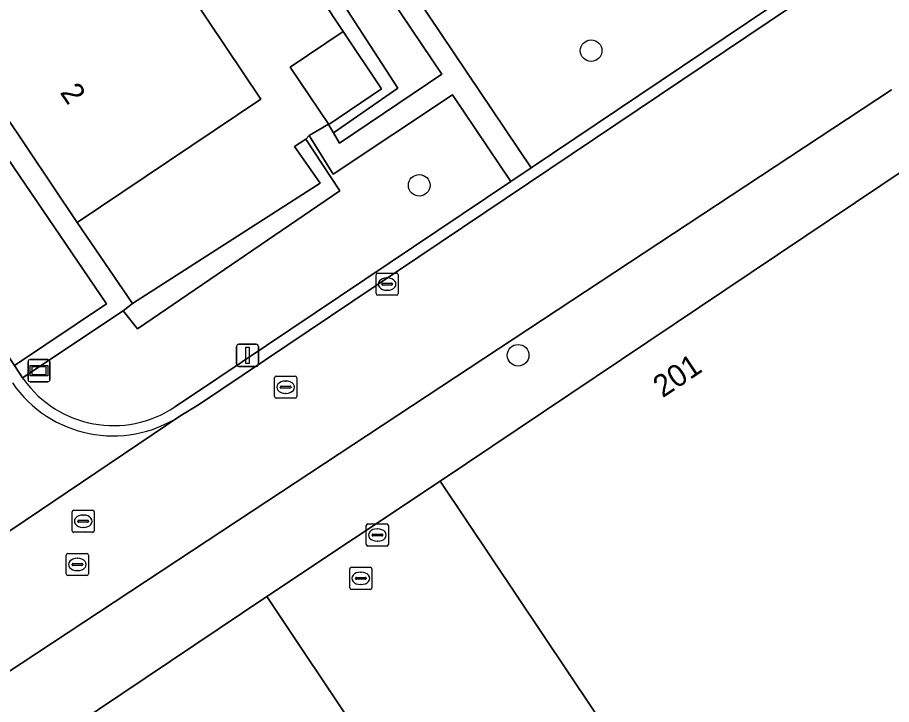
# Model space of a CAD drawing. Extents: x 158793 to 159888, y 384317 to 385256.
# Drawn here: x 159031.55 to 159071.07, y 384509.51 to 384540.6 of the extents above; entities that cross this region are included whole.
import ezdxf

# ---------------------------------------------------------------- set-up
doc = ezdxf.new("R2010")
doc.units = 0
for name, color, linetype in [('IMGEO_Boom', 7, 'Continuous'), ('IMGEO_Erf', 7, 'Continuous'), ('IMGEO_Groenvoorziening', 7, 'Continuous'), ('IMGEO_Haag', 7, 'Continuous'), ('IMGEO_Kolk', 7, 'Continuous'), ('IMGEO_Lichtmast', 7, 'Continuous'), ('IMGEO_Pand', 7, 'Continuous'), ('IMGEO_Pand_nummerreeks', 7, 'Continuous'), ('IMGEO_Parkeervlak_open', 7, 'Continuous'), ('IMGEO_Rijbaan_lokaal_open', 7, 'Continuous'), ('IMGEO_Rioolput', 7, 'Continuous'), ('IMGEO_Straatnaambord', 7, 'Continuous'), ('IMGEO_Voetpad_halfverhard', 7, 'Continuous'), ('IMGEO_Voetpad_open', 7, 'Continuous')]:
    doc.layers.add(name, color=color, linetype=linetype)

msp = doc.modelspace()

# ---------------------------------------------------------------- linework, layer by layer
at = {"layer": 'IMGEO_Boom'}
for centre in [(159057.49, 384539.096), (159049.717, 384533.004), (159054.187, 384525.315)]:
    msp.add_circle(centre, 0.489, dxfattribs=at)
at = {"layer": 'IMGEO_Erf'}
msp.add_lwpolyline([(159040.335, 384548.938), (159039.789, 384549.699), (159038.524, 384551.529), (159034.552, 384548.842), (159036.989, 384545.209), (159042.562, 384536.902), (159034.254, 384531.318), (159036.749, 384527.655), (159045.242, 384533.103), (159044.077, 384534.759), (159044.597, 384535.093), (159044.744, 384535.259), (159045.609, 384535.767), (159045.618, 384535.751), (159045.629, 384535.758), (159043.887, 384538.356), (159046.272, 384539.956)], close=True, dxfattribs=at)
at = {"layer": 'IMGEO_Groenvoorziening'}
for points in [[(159041.822, 384584.725), (159038.069, 384582.188), (159041.308, 384577.208), (159040.259, 384576.405), (159045.998, 384567.398), (159041.475, 384564.368), (159041.149, 384564.826), (159033.727, 384559.846), (159035.533, 384557.195), (159037.945, 384558.851), (159054.773, 384533.798), (159107.496, 384569.245)], [(159053.855, 384533.181), (159051.219, 384537.097), (159045.834, 384533.51), (159044.744, 384535.259), (159044.597, 384535.093), (159046.123, 384532.752), (159036.977, 384526.511), (159036.33, 384527.331), (159031.786, 384524.3), (159031.829, 384524.235)], [(159038.672, 384522.978), (159039.516, 384523.54), (159053.855, 384533.181)]]:
    msp.add_lwpolyline(points, dxfattribs=at)
for points in [[(159041.01, 384549.372), (159048.752, 384537.396), (159045.843, 384535.374), (159046.119, 384534.911), (159050.74, 384538.032), (159042.476, 384550.313)], [(159041.01, 384549.372), (159040.335, 384548.938), (159046.272, 384539.956), (159048.015, 384537.362), (159045.629, 384535.758), (159045.618, 384535.751), (159045.843, 384535.374), (159048.752, 384537.396)], [(159034.254, 384531.318), (159028.673, 384539.626), (159023.676, 384536.39), (159024.124, 384535.723), (159028.202, 384538.462), (159035.573, 384527.64), (159031.416, 384524.856), (159031.786, 384524.3), (159036.33, 384527.331), (159036.749, 384527.655)], [(159046.123, 384532.752), (159044.597, 384535.093), (159044.077, 384534.759), (159045.242, 384533.103), (159036.749, 384527.655), (159036.33, 384527.331), (159036.977, 384526.511)]]:
    msp.add_lwpolyline(points, close=True, dxfattribs=at)
msp.add_arc((159035.895, 384527.117), 4.984, 215.3307, 303.8519, dxfattribs=at)
at = {"layer": 'IMGEO_Haag'}
for points in [[(159041.01, 384549.372), (159040.335, 384548.938), (159046.272, 384539.956), (159048.015, 384537.362), (159045.629, 384535.758), (159045.618, 384535.751), (159045.843, 384535.374), (159048.752, 384537.396)], [(159044.597, 384535.093), (159044.077, 384534.759), (159045.242, 384533.103), (159036.749, 384527.655), (159036.33, 384527.331), (159036.977, 384526.511), (159046.123, 384532.752)]]:
    msp.add_lwpolyline(points, close=True, dxfattribs=at)
at = {"layer": 'IMGEO_Kolk'}
for p, q in [((159047.765, 384528.108), (159047.765, 384528.96)), ((159047.84, 384529.034), (159048.692, 384529.034)), ((159048.766, 384528.96), (159048.766, 384528.108)), ((159048.024, 384528.528), (159048.024, 384528.54)), ((159048.462, 384528.491), (159048.064, 384528.491)), ((159048.067, 384528.577), (159048.465, 384528.577)), ((159048.253, 384528.814), (159048.278, 384528.814)), ((159048.508, 384528.54), (159048.508, 384528.528)), ((159048.276, 384528.254), (159048.251, 384528.254)), ((159048.692, 384528.034), (159047.84, 384528.034))]:
    msp.add_line(p, q, dxfattribs=at)
for points in [[(159047.765, 384528.108), (159047.765, 384528.96)], [(159047.84, 384529.034), (159048.692, 384529.034)], [(159048.766, 384528.96), (159048.766, 384528.108)], [(159048.692, 384528.034), (159047.84, 384528.034)]]:
    msp.add_lwpolyline(points, dxfattribs=at)
for centre, radius, start, end in [((159047.842, 384528.958), 0.0765, 91.552, 178.448), ((159047.842, 384528.958), 0.0765, 91.552, 178.448), ((159048.69, 384528.958), 0.0765, 1.552, 88.448), ((159048.69, 384528.958), 0.0765, 1.552, 88.448), ((159048.064, 384528.537), 0.0403, 85.8775, 175.7526), ((159048.061, 384528.527), 0.0366, 178.938, 274.7102), ((159048.465, 384528.534), 0.043, 264.8664, 352.4533), ((159048.469, 384528.539), 0.0386, 1.7309, 96.639), ((159047.842, 384528.11), 0.0765, 181.552, 268.448), ((159047.842, 384528.11), 0.0765, 181.552, 268.448), ((159048.69, 384528.11), 0.0765, 271.552, 358.448), ((159048.69, 384528.11), 0.0765, 271.552, 358.448)]:
    msp.add_arc(centre, radius, start, end, dxfattribs=at)
for centre, major_axis, ratio, start_param, end_param in [((159048.252, 384528.534), (-0.387, 0.002), 0.722429, 4.712389, 7.853982), ((159048.277, 384528.534), (-0.39, 0.002), 0.717154, 1.570796, 4.712389)]:
    msp.add_ellipse(centre, major_axis=major_axis, ratio=ratio, start_param=start_param, end_param=end_param, dxfattribs=at)
at = {"layer": 'IMGEO_Lichtmast'}
for p, q in [((159041.461, 384524.91), (159041.461, 384525.71)), ((159041.461, 384525.71), (159041.461, 384524.91)), ((159041.561, 384525.81), (159042.351, 384525.81)), ((159042.351, 384525.81), (159041.561, 384525.81)), ((159042.451, 384525.71), (159042.451, 384524.91)), ((159042.451, 384524.91), (159042.451, 384525.71)), ((159042.351, 384524.81), (159041.561, 384524.81)), ((159041.561, 384524.81), (159042.351, 384524.81))]:
    msp.add_line(p, q, dxfattribs=at)
msp.add_lwpolyline([(159041.881, 384525.685), (159042.031, 384525.685), (159042.031, 384524.935), (159041.881, 384524.935), (159041.881, 384525.685)], dxfattribs=at)
for centre, start, end in [((159041.561, 384525.71), 90, 180), ((159041.561, 384525.71), 90, 180), ((159042.351, 384525.71), 0, 90), ((159042.351, 384525.71), 360, 90), ((159041.561, 384524.91), 180, 270), ((159041.561, 384524.91), 180, 270), ((159042.351, 384524.91), 270, 0), ((159042.351, 384524.91), 270, 0)]:
    msp.add_arc(centre, 0.1, start, end, dxfattribs=at)
at = {"layer": 'IMGEO_Pand'}
for points in [[(159032.731, 384542.352), (159028.673, 384539.626), (159034.254, 384531.318), (159042.562, 384536.902), (159036.989, 384545.209)], [(159043.887, 384538.356), (159045.629, 384535.758), (159048.015, 384537.362), (159046.272, 384539.956)], [(159071.774, 384533.799), (159050.67, 384519.624), (159058.757, 384507.518), (159100.592, 384444.894), (159099.734, 384444.322), (159105.622, 384435.536), (159134.297, 384454.798), (159140.265, 384458.806), (159139.961, 384459.26), (159139.482, 384459.974), (159134.495, 384467.411), (159134.397, 384467.557), (159129.91, 384464.543), (159126.029, 384461.936), (159121.905, 384459.166)], [(159051.335, 384501.662), (159042.827, 384514.395), (159022.135, 384500.517), (159018.834, 384498.302), (159013.348, 384494.623), (159005.008, 384489.029), (159005.108, 384488.881), (159005.874, 384487.744), (159007.154, 384485.844), (159008.052, 384484.512), (159009.399, 384482.514), (159030.087, 384451.818), (159051.932, 384419.406), (159055.19, 384414.572), (159054.885, 384414.367), (159059.355, 384407.712), (159060.724, 384405.674), (159093.935, 384427.981), (159094.071, 384427.778), (159099.728, 384431.577), (159096.595, 384436.272), (159093.851, 384440.4), (159092.757, 384439.671)]]:
    msp.add_lwpolyline(points, close=True, dxfattribs=at)
at = {"layer": 'IMGEO_Parkeervlak_open'}
msp.add_lwpolyline([(159031.416, 384524.856), (159035.573, 384527.64), (159028.202, 384538.462), (159024.124, 384535.723)], close=True, dxfattribs=at)
at = {"layer": 'IMGEO_Rijbaan_lokaal_open'}
for points in [[(159038.887, 384522.562), (159039.789, 384523.103), (159112.09, 384571.725), (159111.803, 384572.141), (159107.496, 384569.245), (159054.773, 384533.798), (159053.855, 384533.181), (159039.516, 384523.54), (159038.672, 384522.978)], [(159113.26, 384566.482), (159114.935, 384567.61), (159112.09, 384571.725), (159039.789, 384523.103), (159038.887, 384522.562), (159038.89, 384522.553), (159027.435, 384514.841), (159001.809, 384497.57), (159005.109, 384493.811), (159040.833, 384517.38), (159048.701, 384522.571), (159071.071, 384537.329)], [(159031.829, 384524.235), (159031.786, 384524.3), (159031.416, 384524.856), (159024.124, 384535.723), (159023.676, 384536.39), (159021.267, 384539.976)], [(159027.435, 384514.841), (159038.89, 384522.553), (159038.887, 384522.562)]]:
    msp.add_lwpolyline(points, dxfattribs=at)
msp.add_lwpolyline([(159058.757, 384507.518), (159050.67, 384519.624), (159042.827, 384514.395), (159051.335, 384501.662), (159092.757, 384439.671), (159093.851, 384440.4), (159096.595, 384436.272), (159099.728, 384431.577), (159099.857, 384431.664), (159101.26, 384432.607), (159102.335, 384433.329), (159104.113, 384434.523), (159105.622, 384435.536), (159099.734, 384444.322), (159100.592, 384444.894)], close=True, dxfattribs=at)
for centre, radius, start, end in [((159035.895, 384527.117), 4.984, 215.3307, 303.8519), ((159035.874, 384527.182), 5.515, 214.3713, 303.1108), ((159035.874, 384527.182), 5.515, 214.3713, 303.1108)]:
    msp.add_arc(centre, radius, start, end, dxfattribs=at)
at = {"layer": 'IMGEO_Rioolput'}
for p, q in [((159043.178, 384523.444), (159043.178, 384524.296)), ((159043.253, 384524.37), (159044.105, 384524.37)), ((159043.666, 384524.15), (159043.691, 384524.15)), ((159044.179, 384524.296), (159044.179, 384523.444)), ((159043.437, 384523.864), (159043.437, 384523.876)), ((159043.875, 384523.827), (159043.477, 384523.827)), ((159043.48, 384523.913), (159043.878, 384523.913)), ((159043.921, 384523.876), (159043.921, 384523.864)), ((159044.105, 384523.37), (159043.253, 384523.37)), ((159043.689, 384523.59), (159043.664, 384523.59)), ((159034.026, 384517.379), (159034.026, 384518.231)), ((159034.101, 384518.305), (159034.953, 384518.305)), ((159035.027, 384518.231), (159035.027, 384517.379)), ((159034.285, 384517.799), (159034.285, 384517.811)), ((159034.328, 384517.848), (159034.726, 384517.848)), ((159034.514, 384518.085), (159034.539, 384518.085)), ((159034.769, 384517.811), (159034.769, 384517.799)), ((159034.723, 384517.762), (159034.325, 384517.762)), ((159034.537, 384517.525), (159034.512, 384517.525)), ((159047.325, 384516.758), (159047.325, 384517.61)), ((159047.4, 384517.684), (159048.252, 384517.684)), ((159047.813, 384517.464), (159047.838, 384517.464)), ((159048.326, 384517.61), (159048.326, 384516.758)), ((159034.953, 384517.305), (159034.101, 384517.305)), ((159047.584, 384517.178), (159047.584, 384517.19)), ((159048.022, 384517.141), (159047.624, 384517.141)), ((159047.627, 384517.227), (159048.025, 384517.227)), ((159048.068, 384517.19), (159048.068, 384517.178)), ((159048.252, 384516.684), (159047.4, 384516.684)), ((159047.836, 384516.904), (159047.811, 384516.904)), ((159033.761, 384515.426), (159033.761, 384516.278)), ((159033.836, 384516.352), (159034.688, 384516.352)), ((159034.762, 384516.278), (159034.762, 384515.426)), ((159034.02, 384515.846), (159034.02, 384515.858)), ((159034.063, 384515.895), (159034.461, 384515.895)), ((159034.249, 384516.132), (159034.274, 384516.132)), ((159034.504, 384515.858), (159034.504, 384515.846)), ((159034.458, 384515.809), (159034.06, 384515.809)), ((159034.272, 384515.572), (159034.247, 384515.572)), ((159046.578, 384514.797), (159046.578, 384515.649)), ((159046.653, 384515.723), (159047.505, 384515.723)), ((159047.066, 384515.503), (159047.091, 384515.503)), ((159047.579, 384515.649), (159047.579, 384514.797)), ((159034.688, 384515.352), (159033.836, 384515.352)), ((159046.837, 384515.217), (159046.837, 384515.229)), ((159047.275, 384515.18), (159046.877, 384515.18)), ((159046.88, 384515.266), (159047.278, 384515.266)), ((159047.321, 384515.229), (159047.321, 384515.217)), ((159047.505, 384514.723), (159046.653, 384514.723)), ((159047.089, 384514.943), (159047.064, 384514.943))]:
    msp.add_line(p, q, dxfattribs=at)
for points in [[(159043.178, 384523.444), (159043.178, 384524.296)], [(159043.253, 384524.37), (159044.105, 384524.37)], [(159044.179, 384524.296), (159044.179, 384523.444)], [(159044.105, 384523.37), (159043.253, 384523.37)], [(159034.026, 384517.379), (159034.026, 384518.231)], [(159034.101, 384518.305), (159034.953, 384518.305)], [(159035.027, 384518.231), (159035.027, 384517.379)], [(159047.325, 384516.758), (159047.325, 384517.61)], [(159047.4, 384517.684), (159048.252, 384517.684)], [(159048.326, 384517.61), (159048.326, 384516.758)], [(159034.953, 384517.305), (159034.101, 384517.305)], [(159048.252, 384516.684), (159047.4, 384516.684)], [(159033.761, 384515.426), (159033.761, 384516.278)], [(159033.836, 384516.352), (159034.688, 384516.352)], [(159034.762, 384516.278), (159034.762, 384515.426)], [(159046.578, 384514.797), (159046.578, 384515.649)], [(159046.653, 384515.723), (159047.505, 384515.723)], [(159047.579, 384515.649), (159047.579, 384514.797)], [(159034.688, 384515.352), (159033.836, 384515.352)], [(159047.505, 384514.723), (159046.653, 384514.723)]]:
    msp.add_lwpolyline(points, dxfattribs=at)
for centre, radius, start, end in [((159043.255, 384524.294), 0.0765, 91.552, 178.448), ((159043.255, 384524.294), 0.0765, 91.552, 178.448), ((159044.103, 384524.294), 0.0765, 1.552, 88.448), ((159044.103, 384524.294), 0.0765, 1.552, 88.448), ((159043.477, 384523.873), 0.0403, 85.8775, 175.7526), ((159043.474, 384523.863), 0.0366, 178.938, 274.7102), ((159043.878, 384523.87), 0.043, 264.8664, 352.4533), ((159043.882, 384523.875), 0.0386, 1.7309, 96.639), ((159043.255, 384523.446), 0.0765, 181.552, 268.448), ((159043.255, 384523.446), 0.0765, 181.552, 268.448), ((159044.103, 384523.446), 0.0765, 271.552, 358.448), ((159044.103, 384523.446), 0.0765, 271.552, 358.448), ((159034.103, 384518.229), 0.0765, 91.552, 178.448), ((159034.103, 384518.229), 0.0765, 91.552, 178.448), ((159034.951, 384518.229), 0.0765, 1.552, 88.448), ((159034.951, 384518.229), 0.0765, 1.552, 88.448), ((159034.325, 384517.808), 0.0403, 85.8775, 175.7526), ((159034.322, 384517.798), 0.0366, 178.938, 274.7102), ((159034.726, 384517.805), 0.043, 264.8664, 352.4533), ((159034.73, 384517.81), 0.0386, 1.7309, 96.639), ((159047.402, 384517.608), 0.0765, 91.552, 178.448), ((159047.402, 384517.608), 0.0765, 91.552, 178.448), ((159048.25, 384517.608), 0.0765, 1.552, 88.448), ((159048.25, 384517.608), 0.0765, 1.552, 88.448), ((159034.103, 384517.381), 0.0765, 181.552, 268.448), ((159034.103, 384517.381), 0.0765, 181.552, 268.448), ((159034.951, 384517.381), 0.0765, 271.552, 358.448), ((159034.951, 384517.381), 0.0765, 271.552, 358.448), ((159047.624, 384517.187), 0.0403, 85.8775, 175.7526), ((159047.621, 384517.177), 0.0366, 178.938, 274.7102), ((159048.025, 384517.184), 0.043, 264.8664, 352.4533), ((159048.029, 384517.189), 0.0386, 1.7309, 96.639), ((159047.402, 384516.76), 0.0765, 181.552, 268.448), ((159047.402, 384516.76), 0.0765, 181.552, 268.448), ((159048.25, 384516.76), 0.0765, 271.552, 358.448), ((159048.25, 384516.76), 0.0765, 271.552, 358.448), ((159033.838, 384516.276), 0.0765, 91.552, 178.448), ((159033.838, 384516.276), 0.0765, 91.552, 178.448), ((159034.686, 384516.276), 0.0765, 1.552, 88.448), ((159034.686, 384516.276), 0.0765, 1.552, 88.448), ((159034.06, 384515.855), 0.0403, 85.8775, 175.7526), ((159034.057, 384515.845), 0.0366, 178.938, 274.7102), ((159034.461, 384515.852), 0.043, 264.8664, 352.4533), ((159034.465, 384515.857), 0.0386, 1.7309, 96.639), ((159046.655, 384515.647), 0.0765, 91.552, 178.448), ((159046.655, 384515.647), 0.0765, 91.552, 178.448), ((159047.503, 384515.647), 0.0765, 1.552, 88.448), ((159047.503, 384515.647), 0.0765, 1.552, 88.448), ((159033.838, 384515.428), 0.0765, 181.552, 268.448), ((159033.838, 384515.428), 0.0765, 181.552, 268.448), ((159034.686, 384515.428), 0.0765, 271.552, 358.448), ((159034.686, 384515.428), 0.0765, 271.552, 358.448), ((159046.877, 384515.226), 0.0403, 85.8775, 175.7526), ((159046.874, 384515.216), 0.0366, 178.938, 274.7102), ((159047.278, 384515.223), 0.043, 264.8664, 352.4533), ((159047.282, 384515.228), 0.0386, 1.7309, 96.639), ((159046.655, 384514.799), 0.0765, 181.552, 268.448), ((159046.655, 384514.799), 0.0765, 181.552, 268.448), ((159047.503, 384514.799), 0.0765, 271.552, 358.448), ((159047.503, 384514.799), 0.0765, 271.552, 358.448)]:
    msp.add_arc(centre, radius, start, end, dxfattribs=at)
for centre, major_axis, ratio, start_param, end_param in [((159043.665, 384523.87), (-0.387, 0.002), 0.722429, 4.712389, 7.853982), ((159043.69, 384523.87), (-0.39, 0.002), 0.717154, 1.570796, 4.712389), ((159034.513, 384517.805), (-0.387, 0.002), 0.722429, 4.712389, 7.853982), ((159034.538, 384517.805), (-0.39, 0.002), 0.717154, 1.570796, 4.712389), ((159047.812, 384517.184), (-0.387, 0.002), 0.722429, 4.712389, 7.853982), ((159047.837, 384517.184), (-0.39, 0.002), 0.717154, 1.570796, 4.712389), ((159034.248, 384515.852), (-0.387, 0.002), 0.722429, 4.712389, 7.853982), ((159034.273, 384515.852), (-0.39, 0.002), 0.717154, 1.570796, 4.712389), ((159047.065, 384515.223), (-0.387, 0.002), 0.722429, 4.712389, 7.853982), ((159047.09, 384515.223), (-0.39, 0.002), 0.717154, 1.570796, 4.712389)]:
    msp.add_ellipse(centre, major_axis=major_axis, ratio=ratio, start_param=start_param, end_param=end_param, dxfattribs=at)
at = {"layer": 'IMGEO_Straatnaambord'}
for p, q in [((159032.03, 384524.218), (159032.03, 384525.018)), ((159032.03, 384525.018), (159032.03, 384524.218)), ((159032.13, 384525.118), (159032.92, 384525.118)), ((159032.92, 384525.118), (159032.13, 384525.118)), ((159033.02, 384525.018), (159033.02, 384524.218)), ((159033.02, 384524.218), (159033.02, 384525.018)), ((159032.92, 384524.118), (159032.13, 384524.118)), ((159032.13, 384524.118), (159032.92, 384524.118))]:
    msp.add_line(p, q, dxfattribs=at)
for points in [[(159032.131, 384524.85), (159032.919, 384524.85), (159032.919, 384524.386), (159032.131, 384524.386), (159032.131, 384524.85)], [(159032.196, 384524.785), (159032.196, 384524.451), (159032.854, 384524.451), (159032.854, 384524.785), (159032.196, 384524.785)]]:
    msp.add_lwpolyline(points, dxfattribs=at)
for centre, start, end in [((159032.13, 384525.018), 90, 180), ((159032.13, 384525.018), 90, 180), ((159032.92, 384525.018), 0, 90), ((159032.92, 384525.018), 360, 90), ((159032.13, 384524.218), 180, 270), ((159032.13, 384524.218), 180, 270), ((159032.92, 384524.218), 270, 0), ((159032.92, 384524.218), 270, 0)]:
    msp.add_arc(centre, 0.1, start, end, dxfattribs=at)
at = {"layer": 'IMGEO_Voetpad_halfverhard'}
msp.add_lwpolyline([(159042.476, 384550.313), (159050.74, 384538.032), (159046.119, 384534.911), (159045.843, 384535.374), (159045.618, 384535.751), (159045.609, 384535.767), (159044.744, 384535.259), (159045.834, 384533.51), (159051.219, 384537.097), (159053.855, 384533.181), (159054.773, 384533.798), (159037.945, 384558.851), (159035.533, 384557.195), (159035.608, 384557.085), (159036.079, 384556.394), (159037.672, 384557.469), (159041.909, 384551.145), (159040.37, 384550.095), (159039.789, 384549.699), (159040.335, 384548.938), (159041.01, 384549.372)], close=True, dxfattribs=at)
at = {"layer": 'IMGEO_Voetpad_open'}
for points in [[(159071.071, 384537.329), (159048.701, 384522.571), (159040.833, 384517.38), (159005.109, 384493.811)], [(159042.827, 384514.395), (159050.67, 384519.624), (159071.774, 384533.799), (159076.06, 384536.619)], [(159003.855, 384487.994), (159004.594, 384486.892), (159005.874, 384487.744), (159005.108, 384488.881), (159005.008, 384489.029), (159013.348, 384494.623), (159018.834, 384498.302), (159022.135, 384500.517), (159042.827, 384514.395)]]:
    msp.add_lwpolyline(points, dxfattribs=at)

# ---------------------------------------------------------------- texts
at = {"layer": 'IMGEO_Pand_nummerreeks'}
for s, rotation, p in [('2', 304.2266, (159033.452, 384537.2)), ('201', 33.8905, (159060.725, 384523.365))]:
    msp.add_text(s, height=1, rotation=rotation, dxfattribs=at).set_placement(p)

doc.saveas('drawing.dxf')
